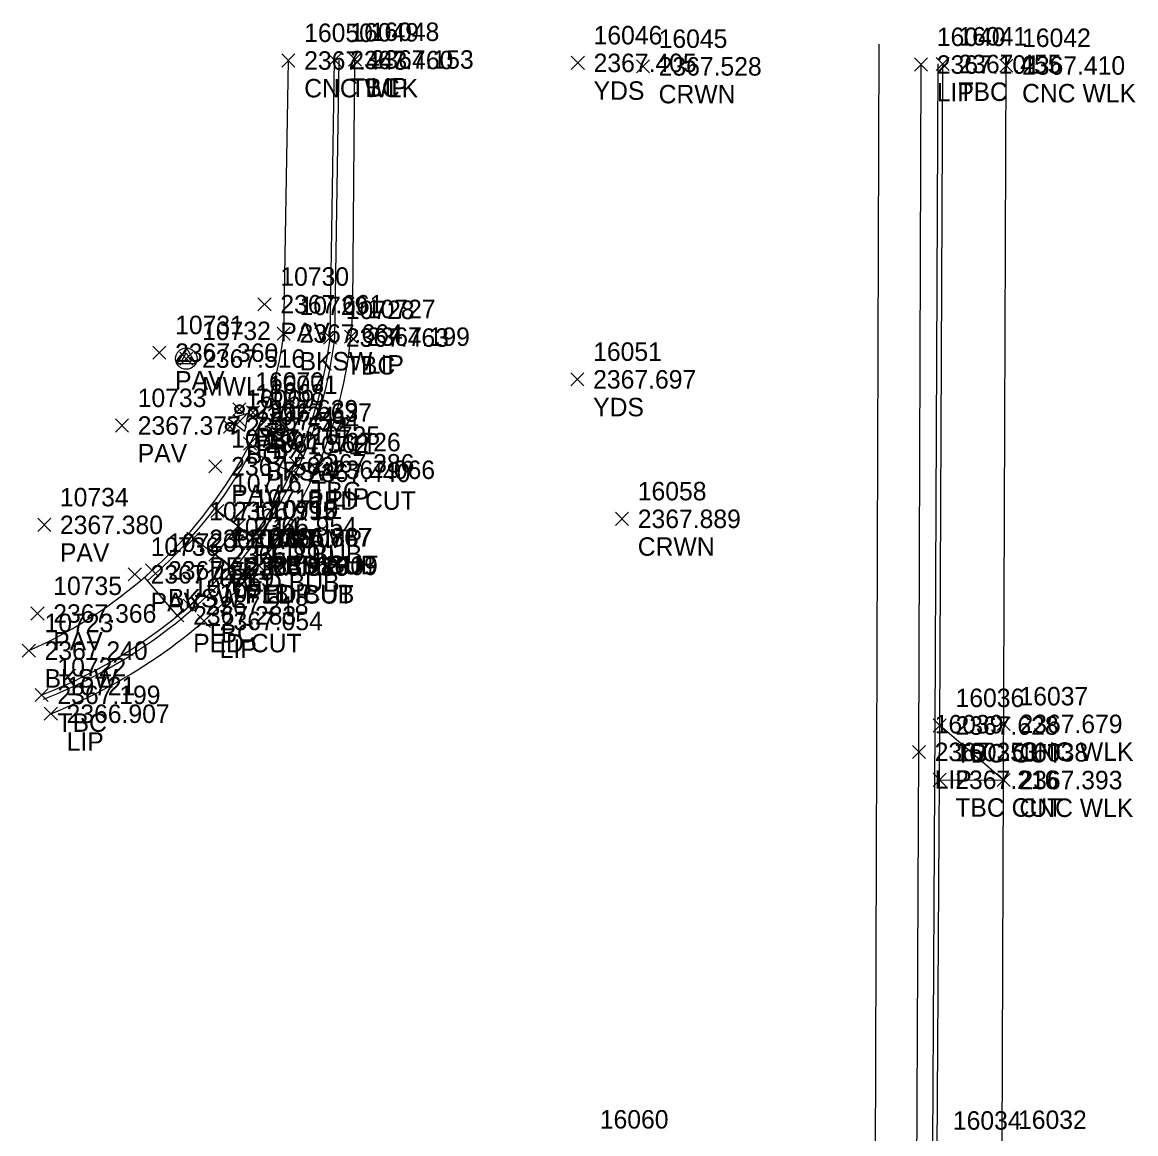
# Model space of a CAD drawing. Extents: x 2377639 to 2379738, y 729875 to 732734.
# Drawn here: x 2379334.2 to 2379454.8, y 732614.1 to 732734.4 of the extents above; entities that cross this region are included whole.
import ezdxf

# ---------------------------------------------------------------- set-up
doc = ezdxf.new("R2010")
doc.units = 0
for name, color, linetype in [('Default', 7, 'Continuous'), ('TOPO_CURBGTR_Back-of-Curb', 7, 'Continuous'), ('TOPO_CURBGTR_Face-of-Curb', 7, 'Continuous'), ('TOPO_CURBGTR_Lip-of-Gutter', 7, 'Continuous'), ('TOPO_DATA_Elevations', 7, 'Continuous'), ('TOPO_MISC_Bollard', 7, 'Continuous'), ('TOPO_STORM_Manhole', 7, 'Continuous'), ('TOPO_SW_Back', 7, 'Continuous'), ('TOPO_TELE_Junction-Box-FO', 7, 'Continuous'), ('TOPO_TELE_Underground-FO-Cable', 7, 'Continuous')]:
    doc.layers.add(name, color=color, linetype=linetype)

# ---------------------------------------------------------------- blocks, each defined once
blk = doc.blocks.new('BOLLARD_1')
at = {"layer": 'Default'}
for radius in [0.127, 0.102]:
    blk.add_circle((0, 0), radius, dxfattribs=at)
blk = doc.blocks.new('TR_7')
at = {"layer": 'Default'}
for p, q in [((-0.0127, -0.0085), (0, 0.0169)), ((0, 0.0169), (0.0127, -0.0085)), ((0.0127, -0.0085), (-0.0127, -0.0085))]:
    blk.add_line(p, q, dxfattribs=at)
blk = doc.blocks.new('MWL_2')
at = {"layer": 'Default'}
for p, q in [((-0.76, -0.443), (0.002, 0.877)), ((-0.406, -0.235), (0, 0.469)), ((0, 0.469), (0.406, -0.235)), ((0.002, 0.877), (0.764, -0.443)), ((0.764, -0.443), (-0.76, -0.443)), ((0.406, -0.235), (-0.406, -0.235))]:
    blk.add_line(p, q, dxfattribs=at)
blk.add_circle((0, 0), 0.883, dxfattribs=at)
for start, end in [(360, 180), (180, 360)]:
    blk.add_arc((0, 0), 0.0254, start, end, dxfattribs=at)

msp = doc.modelspace()

# ---------------------------------------------------------------- linework, layer by layer
at = {"layer": 'TOPO_CURBGTR_Back-of-Curb'}
msp.add_line((2379367.55, 732700.25), (2379368.02, 732730.3), dxfattribs=at)
msp.add_lwpolyline([(2379432.32, 732299.19), (2379432.56, 732427.4), (2379432.77, 732473.6), (2379433.04, 732525.7), (2379433.24, 732606.41), (2379433.54, 732658.25), (2379433.86, 732729.87)], dxfattribs=at)
for centre, radius, start, end in [((2379321.32, 732705.72), 46.55, 319.4976, 353.2494), ((2379316.52, 732712.48), 54.63, 291.2549, 317.3752)]:
    msp.add_arc(centre, radius, start, end, dxfattribs=at)
at = {"layer": 'TOPO_CURBGTR_Face-of-Curb'}
msp.add_line((2379368.05, 732700.21), (2379368.52, 732730.29), dxfattribs=at)
msp.add_lwpolyline([(2379431.82, 732299.2), (2379432.06, 732427.4), (2379432.27, 732473.6), (2379432.54, 732525.7), (2379432.74, 732606.41), (2379433.04, 732658.26), (2379433.36, 732729.87)], dxfattribs=at)
for centre, radius, start, end in [((2379321.32, 732705.72), 47.05, 319.4864, 353.2806), ((2379316.52, 732712.48), 55.13, 291.2549, 317.3848)]:
    msp.add_arc(centre, radius, start, end, dxfattribs=at)
at = {"layer": 'TOPO_CURBGTR_Lip-of-Gutter'}
msp.add_line((2379370.02, 732703.92), (2379370.23, 732730.36), dxfattribs=at)
msp.add_lwpolyline([(2379429.93, 732299.9), (2379430.06, 732305.14), (2379430.35, 732427.41), (2379430.95, 732586.89), (2379431.29, 732655.4), (2379431.51, 732729.81)], dxfattribs=at)
for centre, radius, start, end in [((2379322.18, 732705.07), 47.85, 321.9007, 358.6258), ((2379316.33, 732712.91), 57.35, 291.4565, 319.3417)]:
    msp.add_arc(centre, radius, start, end, dxfattribs=at)
at = {"layer": 'TOPO_DATA_Elevations'}
for p, q in [((2379362.33, 732729.54), (2379363.74, 732730.96)), ((2379362.33, 732730.96), (2379363.74, 732729.54)), ((2379367.31, 732729.59), (2379368.73, 732731.01)), ((2379367.31, 732731.01), (2379368.73, 732729.59)), ((2379369.52, 732729.65), (2379370.93, 732731.06)), ((2379369.52, 732731.06), (2379370.93, 732729.65)), ((2379393.65, 732729.28), (2379395.07, 732730.7)), ((2379393.65, 732730.7), (2379395.07, 732729.28)), ((2379400.7, 732728.9), (2379402.11, 732730.32)), ((2379400.7, 732730.32), (2379402.11, 732728.9)), ((2379430.81, 732729.1), (2379432.22, 732730.52)), ((2379430.81, 732730.52), (2379432.22, 732729.1)), ((2379433.15, 732729.16), (2379434.56, 732730.58)), ((2379433.15, 732730.58), (2379434.56, 732729.16)), ((2379440.04, 732729), (2379441.45, 732730.41)), ((2379440.04, 732730.41), (2379441.45, 732729)), ((2379359.74, 732703.15), (2379361.16, 732704.57)), ((2379359.74, 732704.57), (2379361.16, 732703.15)), ((2379361.83, 732699.98), (2379363.24, 732701.39)), ((2379361.83, 732701.39), (2379363.24, 732699.98)), ((2379366.84, 732699.54), (2379368.25, 732700.95)), ((2379366.84, 732700.95), (2379368.25, 732699.54)), ((2379369.11, 732699.64), (2379370.52, 732701.06)), ((2379369.11, 732701.06), (2379370.52, 732699.64)), ((2379348.35, 732697.91), (2379349.77, 732699.32)), ((2379348.35, 732699.32), (2379349.77, 732697.91)), ((2379351.27, 732697.27), (2379352.69, 732698.68)), ((2379351.27, 732698.68), (2379352.69, 732697.27)), ((2379393.61, 732695.02), (2379395.02, 732696.43)), ((2379393.61, 732696.43), (2379395.02, 732695.02)), ((2379357.02, 732691.79), (2379358.44, 732693.2)), ((2379357.02, 732693.2), (2379358.44, 732691.79)), ((2379358.5, 732691.43), (2379359.92, 732692.85)), ((2379358.5, 732692.85), (2379359.92, 732691.43)), ((2379344.31, 732690.02), (2379345.72, 732691.44)), ((2379344.31, 732691.44), (2379345.72, 732690.02)), ((2379356.02, 732689.9), (2379357.43, 732691.31)), ((2379356.02, 732691.31), (2379357.43, 732689.9)), ((2379357.1, 732690.5), (2379358.51, 732691.92)), ((2379357.1, 732691.92), (2379358.51, 732690.5)), ((2379358.18, 732688.06), (2379359.59, 732689.47)), ((2379358.18, 732689.47), (2379359.59, 732688.06)), ((2379354.43, 732685.61), (2379355.84, 732687.02)), ((2379354.43, 732687.02), (2379355.84, 732685.61)), ((2379362.66, 732684.9), (2379364.08, 732686.31)), ((2379362.66, 732686.31), (2379364.08, 732684.9)), ((2379363.1, 732685.93), (2379364.51, 732687.34)), ((2379363.1, 732687.34), (2379364.51, 732685.93)), ((2379365.34, 732685.23), (2379366.75, 732686.65)), ((2379365.34, 732686.65), (2379366.75, 732685.23)), ((2379354.62, 732680.78), (2379356.04, 732682.19)), ((2379354.62, 732682.19), (2379356.04, 732680.78)), ((2379335.89, 732679.27), (2379337.3, 732680.69)), ((2379335.89, 732680.69), (2379337.3, 732679.27)), ((2379356.88, 732679.11), (2379358.29, 732680.53)), ((2379356.88, 732680.53), (2379358.29, 732679.11)), ((2379398.43, 732679.92), (2379399.85, 732681.34)), ((2379398.43, 732681.34), (2379399.85, 732679.92)), ((2379352.04, 732677.75), (2379353.46, 732679.17)), ((2379352.04, 732679.17), (2379353.46, 732677.75)), ((2379358.46, 732677.91), (2379359.88, 732679.33)), ((2379358.46, 732679.33), (2379359.88, 732677.91)), ((2379358.56, 732677.94), (2379359.98, 732679.35)), ((2379358.56, 732679.35), (2379359.98, 732677.94)), ((2379354.42, 732676.03), (2379355.83, 732677.45)), ((2379354.42, 732677.45), (2379355.83, 732676.03)), ((2379347.58, 732674.34), (2379349, 732675.76)), ((2379347.58, 732675.76), (2379349, 732674.34)), ((2379355.92, 732674.75), (2379357.34, 732676.16)), ((2379355.92, 732676.16), (2379357.34, 732674.75)), ((2379356.01, 732674.78), (2379357.42, 732676.19)), ((2379356.01, 732676.19), (2379357.42, 732674.78)), ((2379359.13, 732674.84), (2379360.55, 732676.25)), ((2379359.13, 732676.25), (2379360.55, 732674.84)), ((2379345.7, 732673.91), (2379347.12, 732675.33)), ((2379345.7, 732675.33), (2379347.12, 732673.91)), ((2379351.64, 732670.54), (2379353.05, 732671.95)), ((2379351.64, 732671.95), (2379353.05, 732670.54)), ((2379335.16, 732669.67), (2379336.58, 732671.09)), ((2379335.16, 732671.09), (2379336.58, 732669.67)), ((2379350.3, 732669.48), (2379351.72, 732670.89)), ((2379350.3, 732670.89), (2379351.72, 732669.48)), ((2379353.18, 732668.86), (2379354.6, 732670.27)), ((2379353.18, 732670.27), (2379354.6, 732668.86)), ((2379334.22, 732665.66), (2379335.64, 732667.07)), ((2379334.22, 732667.07), (2379335.64, 732665.66)), ((2379335.61, 732660.86), (2379337.03, 732662.27)), ((2379335.61, 732662.27), (2379337.03, 732660.86)), ((2379336.6, 732658.83), (2379338.02, 732660.24)), ((2379336.6, 732660.24), (2379338.02, 732658.83)), ((2379432.84, 732657.55), (2379434.25, 732658.96)), ((2379432.84, 732658.96), (2379434.25, 732657.55)), ((2379439.76, 732657.72), (2379441.17, 732659.14)), ((2379439.76, 732659.14), (2379441.17, 732657.72)), ((2379430.58, 732654.69), (2379431.99, 732656.1)), ((2379430.58, 732656.1), (2379431.99, 732654.69)), ((2379432.81, 732651.67), (2379434.22, 732653.08)), ((2379432.81, 732653.08), (2379434.22, 732651.67)), ((2379439.75, 732651.64), (2379441.16, 732653.06)), ((2379439.75, 732653.06), (2379441.16, 732651.64))]:
    msp.add_line(p, q, dxfattribs=at)
at = {"layer": 'TOPO_SW_Back'}
for p, q in [((2379362.54, 732700.69), (2379363.04, 732730.25)), ((2379363.31, 732685.64), (2379358.58, 732688.19)), ((2379357.58, 732679.82), (2379355.02, 732681.71)), ((2379355.13, 732676.74), (2379352.52, 732678.63)), ((2379351.04, 732670.14), (2379347.44, 732674.3))]:
    msp.add_line(p, q, dxfattribs=at)
for points in [[(2379437.23, 732305.07), (2379437.6, 732427.72), (2379437.86, 732473.63), (2379439.84, 732479.88), (2379439.99, 732525.82), (2379440.17, 732587.18), (2379440.32, 732606.29), (2379440.3, 732612.58), (2379440.45, 732652.35), (2379440.74, 732729.71)], [(2379433.51, 732652.38), (2379440.45, 732652.35), (2379433.54, 732658.25)]]:
    msp.add_lwpolyline(points, dxfattribs=at)
msp.add_lwpolyline([(2379356.71, 732675.49), (2379355.13, 732676.74), (2379357.58, 732679.82), (2379359.17, 732678.62)], close=True, dxfattribs=at)
for centre, radius, start, end in [((2379328.94, 732704.45), 33.8, 332.3583, 353.6092), ((2379314.89, 732711.81), 49.67, 293.7994, 332.3583), ((2379314.89, 732711.81), 50.17, 310.9512, 331.6103)]:
    msp.add_arc(centre, radius, start, end, dxfattribs=at)
at = {"layer": 'TOPO_TELE_Underground-FO-Cable'}
msp.add_line((2379426.45, 732575.65), (2379426.97, 732732.01), dxfattribs=at)

# ---------------------------------------------------------------- block references
at = {"layer": 'TOPO_MISC_Bollard', "xscale": 3.9370000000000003, "yscale": 3.9370000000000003}
for p in [(2379357.73, 732692.49), (2379359.21, 732692.14), (2379356.72, 732690.6)]:
    msp.add_blockref('BOLLARD_1', p, dxfattribs=at)
at = {"layer": 'TOPO_STORM_Manhole', "xscale": 1.311021, "yscale": 1.311021}
msp.add_blockref('MWL_2', (2379351.98, 732697.98), dxfattribs=at)
at = {"layer": 'TOPO_TELE_Junction-Box-FO', "xscale": 78.74000000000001, "yscale": 78.74000000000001, "rotation": 78.75737748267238}
msp.add_blockref('TR_7', (2379357.81, 732691.21), dxfattribs=at)

# ---------------------------------------------------------------- texts
at = {"layer": 'TOPO_DATA_Elevations'}
for s, p in [('16050', (2379364.74, 732732.25)), ('16049', (2379369.73, 732732.3)), ('16048', (2379371.93, 732732.36)), ('16046', (2379396.07, 732731.99)), ('16045', (2379403.11, 732731.61)), ('16040', (2379433.22, 732731.81)), ('16041', (2379435.56, 732731.87)), ('16042', (2379442.45, 732731.71)), ('2367.443', (2379364.74, 732729.25)), ('2367.460', (2379369.73, 732729.3)), ('2367.153', (2379371.93, 732729.36)), ('2367.405', (2379396.07, 732728.99)), ('2367.455', (2379435.56, 732728.87)), ('2367.528', (2379403.11, 732728.61)), ('2367.101', (2379433.22, 732728.81)), ('2367.410', (2379442.45, 732728.71)), ('CNC WLK', (2379364.74, 732726.25)), ('TBC', (2379369.73, 732726.3)), ('LIP', (2379371.93, 732726.36)), ('YDS', (2379396.07, 732725.99)), ('CRWN', (2379403.11, 732725.61)), ('LIP', (2379433.22, 732725.81)), ('TBC', (2379435.56, 732725.87)), ('CNC WLK', (2379442.45, 732725.71)), ('10730', (2379362.16, 732705.86)), ('2367.661', (2379362.16, 732702.86)), ('10729', (2379364.24, 732702.69)), ('10727', (2379371.52, 732702.35)), ('10728', (2379369.25, 732702.25)), ('10731', (2379350.77, 732700.62)), ('10732', (2379353.69, 732699.98)), ('PAV', (2379362.16, 732699.86)), ('2367.664', (2379364.24, 732699.69)), ('2367.463', (2379369.25, 732699.25)), ('2367.199', (2379371.52, 732699.35)), ('2367.360', (2379350.77, 732697.62)), ('16051', (2379396.02, 732697.73)), ('2367.516', (2379353.69, 732696.98)), ('BKSW', (2379364.24, 732696.69)), ('LIP', (2379371.52, 732696.35)), ('TBC', (2379369.25, 732696.25)), ('PAV', (2379350.77, 732694.62)), ('MWL', (2379353.69, 732693.98)), ('16070', (2379359.44, 732694.49)), ('16071', (2379360.92, 732694.14)), ('2367.697', (2379396.02, 732694.73)), ('10733', (2379346.72, 732692.73)), ('16068', (2379359.51, 732693.21)), ('16069', (2379358.43, 732692.6)), ('2367.639', (2379359.44, 732691.49)), ('YDS', (2379396.02, 732691.73)), ('10724', (2379360.59, 732690.77)), ('2367.637', (2379360.92, 732691.14)), ('2367.377', (2379346.72, 732689.73)), ('2367.544', (2379358.43, 732689.6)), ('2367.594', (2379359.51, 732690.21)), ('10737', (2379356.84, 732688.32)), ('BOL', (2379359.44, 732688.49)), ('BOL', (2379360.92, 732688.14)), ('10725', (2379365.51, 732688.64)), ('10726', (2379367.75, 732687.94)), ('PAV', (2379346.72, 732686.73)), ('PBX', (2379359.51, 732687.21)), ('2367.562', (2379360.59, 732687.77)), ('10711', (2379365.08, 732687.61)), ('BOL', (2379358.43, 732686.6)), ('2367.386', (2379365.51, 732685.64)), ('2367.502', (2379356.84, 732685.32)), ('BKSW', (2379360.59, 732684.77)), ('2367.440', (2379365.08, 732684.61)), ('2367.066', (2379367.75, 732684.94)), ('10716', (2379357.04, 732683.48)), ('10734', (2379338.3, 732681.98)), ('PAV', (2379356.84, 732682.32)), ('TBC', (2379365.51, 732682.64)), ('LIP', (2379367.75, 732681.94)), ('16058', (2379400.85, 732682.63)), ('10715', (2379359.29, 732681.82)), ('10712', (2379360.88, 732680.62)), ('10710', (2379360.98, 732680.65)), ('PED CUT', (2379365.08, 732681.61)), ('10717', (2379354.46, 732680.46)), ('2366.995', (2379357.04, 732680.48)), ('2367.889', (2379400.85, 732679.63)), ('2367.380', (2379338.3, 732678.98)), ('10714', (2379356.83, 732678.74)), ('2366.954', (2379359.29, 732678.82)), ('10720', (2379350, 732677.05)), ('2367.060', (2379354.46, 732677.46)), ('PED RAMP', (2379357.04, 732677.48)), ('10708', (2379358.34, 732677.45)), ('10713', (2379358.42, 732677.49)), ('2366.867', (2379360.88, 732677.62)), ('2366.887', (2379360.98, 732677.65)), ('10707', (2379361.55, 732677.54)), ('PAV', (2379338.3, 732675.98)), ('10736', (2379348.12, 732676.62)), ('CRWN', (2379400.85, 732676.63)), ('2366.890', (2379356.83, 732675.74)), ('PED BUB', (2379359.29, 732675.82)), ('PED BUB', (2379360.88, 732674.62)), ('PED CUT', (2379360.98, 732674.65)), ('2367.414', (2379348.12, 732673.62)), ('2367.361', (2379350, 732674.05)), ('PED RAMP', (2379354.46, 732674.46)), ('2366.886', (2379358.34, 732674.45)), ('2366.918', (2379358.42, 732674.49)), ('2366.909', (2379361.55, 732674.54)), ('10735', (2379337.58, 732672.38)), ('10709', (2379352.72, 732672.18)), ('10719', (2379354.05, 732673.24)), ('PED BUB', (2379356.83, 732672.74)), ('BKSW', (2379350, 732671.05)), ('10718', (2379355.6, 732671.57)), ('PED CUT', (2379358.34, 732671.45)), ('PED BUB', (2379358.42, 732671.49)), ('LIP', (2379361.55, 732671.54)), ('PAV', (2379348.12, 732670.62)), ('2367.218', (2379354.05, 732670.24)), ('2367.366', (2379337.58, 732669.38)), ('2367.283', (2379352.72, 732669.18)), ('2367.054', (2379355.6, 732668.57)), ('10723', (2379336.64, 732668.36)), ('PAV', (2379337.58, 732666.38)), ('PED CUT', (2379352.72, 732666.18)), ('TBC', (2379354.05, 732667.24)), ('2367.240', (2379336.64, 732665.36)), ('LIP', (2379355.6, 732665.57)), ('10722', (2379338.03, 732663.57)), ('BKSW', (2379336.64, 732662.36)), ('10721', (2379339.02, 732661.53)), ('2367.199', (2379338.03, 732660.57)), ('16036', (2379435.25, 732660.25)), ('16037', (2379442.17, 732660.43)), ('2366.907', (2379339.02, 732658.53)), ('TBC', (2379338.03, 732657.57)), ('16039', (2379432.99, 732657.4)), ('2367.628', (2379435.25, 732657.25)), ('2367.679', (2379442.17, 732657.43)), ('LIP', (2379339.02, 732655.53)), ('2367.253', (2379432.99, 732654.4)), ('TBC CUT', (2379435.25, 732654.25)), ('16035', (2379435.22, 732654.38)), ('CNC WLK', (2379442.17, 732654.43)), ('16038', (2379442.16, 732654.35)), ('LIP', (2379432.99, 732651.4)), ('2367.216', (2379435.22, 732651.38)), ('2367.393', (2379442.16, 732651.35)), ('TBC CUT', (2379435.22, 732648.38)), ('CNC WLK', (2379442.16, 732648.35)), ('16060', (2379396.74, 732614.62)), ('16034', (2379434.96, 732614.5)), ('16032', (2379442.01, 732614.58))]:
    msp.add_text(s, height=2, dxfattribs=at).set_placement(p)

doc.saveas('drawing.dxf')
